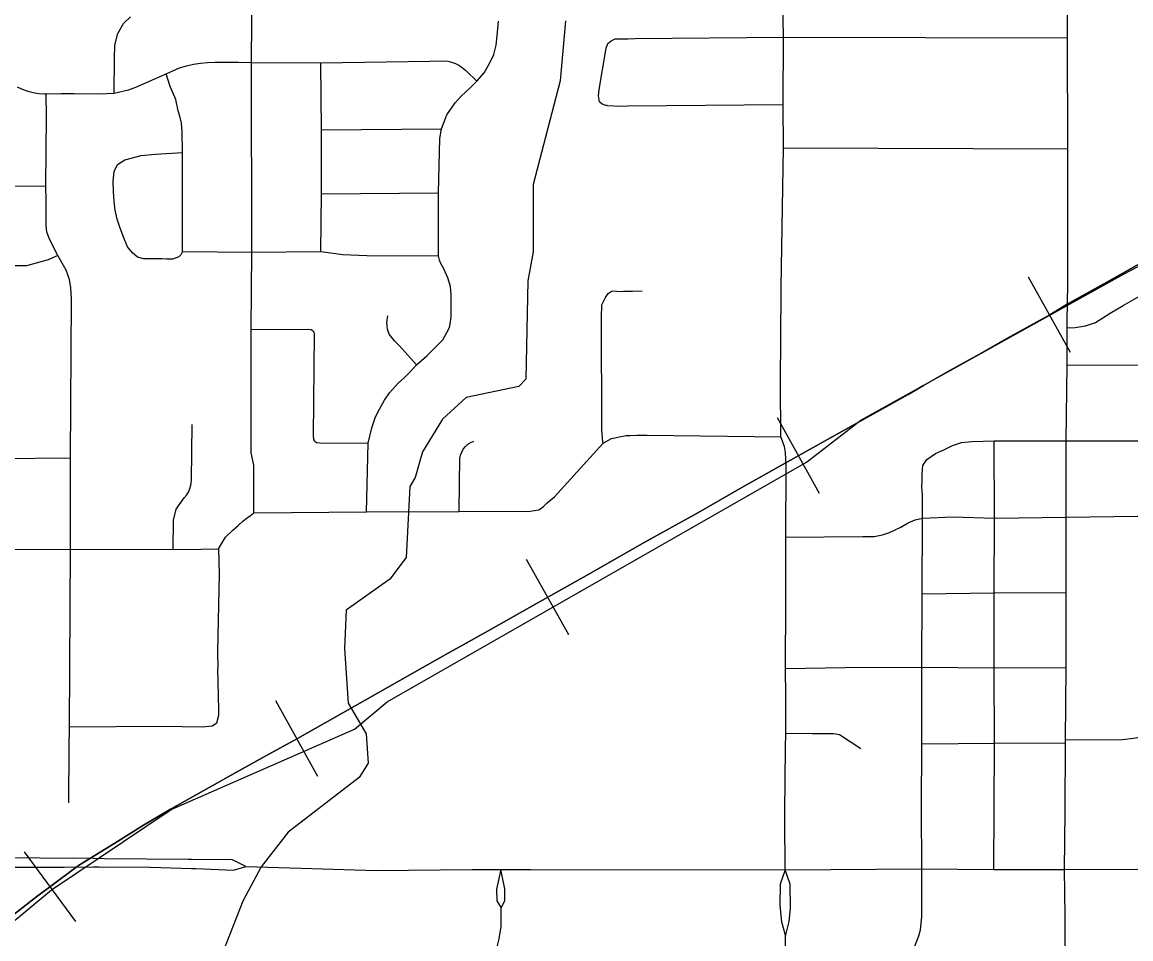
# Model space of a CAD drawing. Extents: x -1403959 to 81668, y -1400582 to 11018.
# Drawn here: x 7880.3 to 7973.4, y 8614.9 to 8691.8 of the extents above; entities that cross this region are included whole.
import ezdxf

# ---------------------------------------------------------------- set-up
doc = ezdxf.new("R2010")
doc.units = 0
for name, color, linetype in [('tdCiSectNmbr', 7, 'Continuous'), ('tdCiSectTwpRng', 7, 'Continuous'), ('tdCoSecRteBand', 7, 'Continuous'), ('tdCoSurfBitum', 7, 'Continuous')]:
    doc.layers.add(name, color=color, linetype=linetype)

msp = doc.modelspace()

# ---------------------------------------------------------------- linework, layer by layer
at = {"layer": 'tdCiSectNmbr'}
for points in [[(7968.078, 8669.808), (7968.078, 8681.184), (7968.058, 8690.504), (7968.042, 8698.025), (7968.101, 8709.73), (7968.086, 8717.691)], [(7968.027, 8663.045), (7968.025, 8666.171), (7968.025, 8666.755), (7968.078, 8669.808)], [(7968.025, 8666.171), (7968.705, 8666.191), (7969.576, 8666.346), (7970.407, 8666.622), (7971.661, 8667.388), (7972.727, 8668.055), (7973.729, 8668.593), (7974.356, 8668.967), (7974.909, 8669.203), (7975.43, 8669.358), (7976.188, 8669.456), (7979.458, 8669.457), (7979.649, 8669.438), (7980.069, 8669.439)], [(7967.958, 8653.016), (7967.957, 8656.69), (7968.027, 8663.045)], [(7967.867, 8625.576), (7967.901, 8631.336), (7967.901, 8631.569), (7967.939, 8637.65), (7967.939, 8643.961), (7967.958, 8650.28), (7967.958, 8653.016)], [(7967.813, 8620.691), (7967.867, 8625.576)], [(7886.233, 8621.605), (7877.325, 8621.676)], [(7894.498, 8621.537), (7894.234, 8621.54), (7887.173, 8621.597), (7886.233, 8621.605)], [(7898.091, 8621.41), (7897.898, 8621.502), (7894.498, 8621.537)], [(7899.046, 8620.952), (7898.091, 8621.41)], [(7877.322, 8620.881), (7883.796, 8620.891), (7886.232, 8620.907)], [(7886.232, 8620.907), (7886.734, 8620.91), (7891.047, 8620.891), (7894.484, 8620.788)], [(7894.484, 8620.788), (7894.845, 8620.777), (7898.012, 8620.643), (7899.046, 8620.952)], [(7899.046, 8620.952), (7904.588, 8620.774), (7910.018, 8620.612), (7918.077, 8620.693), (7920.121, 8620.693), (7920.478, 8620.693), (7923, 8620.693), (7944.347, 8620.666), (7955.817, 8620.747), (7961.873, 8620.691), (7967.813, 8620.691)], [(7944.347, 8620.666), (7943.925, 8619.46), (7943.896, 8617.668), (7944.041, 8616.291), (7944.368, 8615.089)], [(7944.368, 8615.089), (7944.676, 8616.339), (7944.801, 8617.418), (7944.773, 8619.46), (7944.347, 8620.666)], [(7967.813, 8620.691), (7980.004, 8620.746), (8004.808, 8620.829), (8012.571, 8621.003)], [(7967.866, 8616.775), (7967.813, 8620.691), (7967.813, 8620.691)], [(7967.725, 8524.346), (7967.747, 8539.879), (7967.767, 8553.601), (7967.773, 8554.881), (7967.792, 8561.76), (7967.792, 8562.044), (7967.793, 8562.322), (7967.808, 8572.379), (7967.792, 8575.65), (7967.824, 8590.967), (7967.866, 8596.392), (7967.883, 8601.56), (7967.865, 8606.788), (7967.866, 8611.966), (7967.866, 8616.775)], [(7942.271, 8584.722), (7942.248, 8586.956), (7942.322, 8589.514), (7942.42, 8590.665), (7942.594, 8591.599), (7942.844, 8592.587), (7943.18, 8593.814), (7943.452, 8594.922), (7943.56, 8595.432), (7943.625, 8595.931), (7943.625, 8596.724), (7943.593, 8597.68), (7943.267, 8605.303), (7943.267, 8606.106), (7943.31, 8607.051), (7943.43, 8608.158), (7943.625, 8609.168), (7943.962, 8610.775), (7944.135, 8611.827), (7944.331, 8613.425), (7944.385, 8614.5), (7944.368, 8615.089)]]:
    msp.add_lwpolyline(points, dxfattribs=at)
at = {"layer": 'tdCiSectTwpRng'}
for points in [[(7944.014, 8669.237), (7944.017, 8669.608), (7944.207, 8681.273), (7944.171, 8684.906), (7944.215, 8690.559), (7944.168, 8693.662), (7944.128, 8694.812), (7944.013, 8696.283), (7943.801, 8697.653), (7943.442, 8699.481), (7943.051, 8700.821), (7942.748, 8701.755), (7942.401, 8702.697), (7941.67, 8704.796), (7941.375, 8705.833), (7941.112, 8706.967), (7940.896, 8708.076), (7940.773, 8708.929), (7940.649, 8710.119), (7940.577, 8711.42), (7940.561, 8714.804), (7940.492, 8717.506), (7940.492, 8717.514)], [(7899.536, 8688.451), (7899.556, 8691.97), (7899.588, 8698.059), (7899.568, 8702.671)], [(7887.991, 8685.872), (7888.011, 8688.771), (7888.051, 8689.911), (7888.291, 8690.871), (7888.771, 8691.71), (7889.37, 8692.29)], [(7915.25, 8672.216), (7915.25, 8677.514), (7915.344, 8682.063), (7915.484, 8682.883), (7915.946, 8684.053), (7916.625, 8685.052), (7917.145, 8685.632), (7917.505, 8685.952), (7917.885, 8686.312), (7918.244, 8686.652), (7918.444, 8686.892), (7919.064, 8687.572), (7919.524, 8688.351), (7919.883, 8689.111), (7920.083, 8689.891), (7920.163, 8690.691), (7920.283, 8691.91)], [(7929.396, 8684.827), (7929.287, 8684.846), (7928.975, 8684.956), (7928.756, 8685.157), (7928.664, 8685.651), (7928.719, 8686.183), (7929.305, 8689.662), (7929.47, 8690.028), (7929.744, 8690.266)], [(7929.744, 8690.266), (7930.074, 8690.431), (7931.154, 8690.431), (7931.758, 8690.449), (7944.215, 8690.559)], [(7944.215, 8690.559), (7968.058, 8690.504)], [(7879.842, 8686.401), (7880.279, 8686.205), (7880.732, 8686.046), (7881.197, 8685.928), (7881.67, 8685.85), (7882.148, 8685.813), (7882.285, 8685.814), (7883.524, 8685.832), (7884.623, 8685.832), (7886.772, 8685.812), (7887.991, 8685.872), (7889.196, 8686.147), (7889.826, 8686.377), (7892.363, 8687.499), (7893.497, 8688.001), (7894.071, 8688.166), (7894.655, 8688.297), (7895.245, 8688.391), (7895.84, 8688.45), (7896.438, 8688.471), (7898.417, 8688.471), (7899.536, 8688.451), (7905.364, 8688.431), (7914.507, 8688.571), (7915.672, 8688.589), (7916.006, 8688.552), (7916.334, 8688.477), (7916.651, 8688.363), (7916.952, 8688.212), (7917.233, 8688.027), (7917.491, 8687.81), (7917.585, 8687.732), (7918.444, 8686.892)], [(7899.514, 8655.688), (7899.506, 8666.03), (7899.554, 8672.516), (7899.536, 8688.451)], [(7905.362, 8672.576), (7905.402, 8677.414), (7905.398, 8682.783), (7905.364, 8688.431)], [(7893.723, 8672.576), (7893.741, 8680.144), (7893.741, 8680.883), (7893.721, 8682.663), (7893.642, 8683.343), (7893.502, 8683.943), (7893.382, 8684.402), (7893.162, 8685.342), (7892.708, 8686.432), (7892.363, 8687.499)], [(7884.175, 8626.291), (7884.215, 8630.921), (7884.235, 8632.661), (7884.315, 8647.601), (7884.341, 8655.251), (7884.417, 8668.589), (7884.352, 8669.537), (7884.238, 8670.224), (7883.97, 8671.006), (7883.252, 8672.234), (7882.603, 8673.557), (7882.348, 8674.206), (7882.285, 8674.778), (7882.285, 8676.852), (7882.259, 8678.086), (7882.304, 8683.913), (7882.285, 8685.814)], [(7929.396, 8684.827), (7930.55, 8684.773), (7931.117, 8684.809), (7944.171, 8684.906)], [(7905.398, 8682.783), (7915.484, 8682.883)], [(7893.723, 8672.576), (7893.584, 8672.296), (7893.424, 8672.136), (7892.904, 8671.936), (7892.424, 8671.936), (7892.005, 8671.956), (7891.445, 8671.956), (7890.485, 8671.976), (7889.946, 8672.116), (7889.526, 8672.456), (7889.106, 8672.976), (7888.747, 8673.875), (7888.467, 8674.615), (7888.247, 8675.295), (7888.087, 8676.055), (7887.987, 8676.775), (7887.947, 8677.614), (7887.907, 8678.474), (7888.005, 8679.304), (7888.285, 8679.884), (7888.904, 8680.284), (7890.277, 8680.648), (7891.463, 8680.744), (7893.741, 8680.883)], [(7944.207, 8681.273), (7968.078, 8681.184)], [(7872.508, 8678.112), (7875.797, 8678.061), (7882.259, 8678.086)], [(7883.252, 8672.234), (7882.463, 8671.865), (7881.445, 8671.611), (7880.644, 8671.382), (7878.71, 8671.382), (7876.484, 8671.42), (7876.038, 8671.522), (7875.847, 8671.776), (7875.797, 8672.145), (7875.771, 8673.557), (7875.797, 8678.061)], [(7905.402, 8677.414), (7915.25, 8677.514)], [(7893.723, 8672.576), (7899.554, 8672.516), (7905.362, 8672.576), (7907.215, 8672.336), (7909.214, 8672.236), (7915.25, 8672.216)], [(7909.186, 8650.728), (7909.332, 8656.486), (7909.632, 8657.786), (7909.932, 8658.706), (7910.291, 8659.345), (7910.691, 8660.105), (7911.131, 8660.705), (7911.85, 8661.511), (7912.39, 8661.991), (7912.87, 8662.471), (7913.389, 8663.05), (7914.249, 8663.83), (7915.588, 8665.17), (7915.948, 8665.77), (7916.148, 8666.19), (7916.248, 8666.669), (7916.288, 8667.109), (7916.308, 8667.589), (7916.288, 8668.169), (7916.288, 8668.949), (7916.248, 8669.629), (7916.03, 8670.356), (7915.69, 8671.116), (7915.41, 8671.616), (7915.31, 8671.856), (7915.272, 8672.087)], [(7915.272, 8672.087), (7915.25, 8672.216)], [(7929.054, 8656.473), (7929.043, 8656.594), (7928.955, 8657.618), (7928.923, 8667.042), (7928.955, 8668.09), (7929.25, 8668.711), (7929.497, 8669.055), (7929.831, 8669.282), (7930.582, 8669.232), (7930.769, 8669.242), (7931.076, 8669.242), (7931.532, 8669.255), (7932.348, 8669.269)], [(7943.997, 8657.015), (7943.961, 8661.587), (7944.014, 8669.237)], [(7913.389, 8663.05), (7911.95, 8664.65), (7911.551, 8665.09), (7911.091, 8665.65), (7910.949, 8666.071), (7910.9, 8666.629), (7910.985, 8667.175)], [(7899.506, 8666.03), (7904.29, 8666.057), (7904.53, 8666.02), (7904.652, 8665.933), (7904.711, 8665.892)], [(7904.841, 8656.643), (7904.761, 8656.803), (7904.737, 8657.106), (7904.818, 8665.668), (7904.784, 8665.8), (7904.711, 8665.892)], [(7968.027, 8663.045), (7974.026, 8663.062)], [(7892.95, 8647.561), (7892.97, 8650.012), (7893.19, 8650.932), (7893.885, 8651.891), (7894.09, 8652.154), (7894.256, 8652.443), (7894.379, 8652.752), (7894.457, 8653.076), (7894.489, 8653.407), (7894.551, 8658.047)], [(7929.054, 8656.473), (7929.778, 8656.866), (7930.582, 8657.051), (7930.996, 8657.121), (7931.371, 8657.134), (7931.893, 8657.148), (7932.75, 8657.148), (7943.997, 8657.015)], [(7944.417, 8648.605), (7944.432, 8654.571), (7944.392, 8655.713), (7944.296, 8656.215), (7943.997, 8657.015)], [(7956.25, 8655.127), (7956.969, 8655.606), (7957.688, 8655.936), (7958.407, 8656.295), (7959.156, 8656.535), (7960.025, 8656.625), (7961.916, 8656.69), (7967.957, 8656.69)], [(7961.932, 8631.301), (7961.916, 8637.614), (7961.916, 8643.926), (7961.934, 8650.191), (7961.916, 8656.69)], [(7967.957, 8656.69), (7973.975, 8656.672), (7980.025, 8656.708), (7986.113, 8656.779), (8005.107, 8656.869)], [(7872.337, 8647.553), (7884.315, 8647.601), (7892.95, 8647.561), (7895.317, 8647.579), (7896.756, 8647.619), (7897.355, 8648.59), (7897.955, 8649.19), (7898.415, 8649.57), (7898.814, 8649.93), (7899.154, 8650.23), (7899.434, 8650.41), (7899.714, 8650.63), (7909.186, 8650.728), (7916.981, 8650.748), (7922.93, 8650.768), (7923.649, 8650.888), (7924.049, 8651.168), (7924.369, 8651.468), (7924.968, 8651.987), (7929.054, 8656.473)], [(7904.841, 8656.643), (7905, 8656.555), (7905.264, 8656.507), (7909.332, 8656.486)], [(7916.981, 8650.748), (7917.001, 8653.127), (7917.041, 8655.187), (7917.089, 8655.466), (7917.183, 8655.733), (7917.321, 8655.981), (7917.498, 8656.203), (7917.709, 8656.392), (7917.949, 8656.542), (7918.211, 8656.65)], [(7872.377, 8655.151), (7884.341, 8655.251)], [(7899.714, 8650.63), (7899.714, 8654.649), (7899.514, 8655.688)], [(7955.891, 8650.194), (7955.891, 8652.13), (7955.831, 8652.849), (7955.861, 8653.329), (7955.861, 8653.868), (7955.921, 8654.617), (7956.25, 8655.127)], [(7944.417, 8648.605), (7950.888, 8648.665), (7951.817, 8648.665), (7952.536, 8648.785), (7953.105, 8648.995), (7954.063, 8649.445), (7954.693, 8649.804), (7955.262, 8650.044), (7955.891, 8650.194)], [(7955.861, 8643.84), (7955.891, 8650.194)], [(7955.891, 8650.194), (7958.437, 8650.314), (7961.934, 8650.191), (7967.958, 8650.28)], [(7967.958, 8650.28), (7973.935, 8650.352), (7980.078, 8650.352)], [(7944.335, 8625.517), (7944.392, 8630.9), (7944.417, 8632.138), (7944.4, 8635.233), (7944.387, 8637.562), (7944.4, 8643.182), (7944.417, 8648.605)], [(7896.756, 8647.619), (7896.808, 8645.508), (7896.683, 8638.967), (7896.71, 8637.566)], [(7955.831, 8637.682), (7955.861, 8643.84)], [(7955.861, 8643.84), (7961.916, 8643.926), (7967.939, 8643.961)], [(7896.616, 8633.001), (7896.796, 8633.641), (7896.776, 8634.1), (7896.71, 8637.566)], [(7944.387, 8637.562), (7949.351, 8637.665)], [(7949.351, 8637.665), (7955.831, 8637.682)], [(7955.817, 8620.747), (7955.791, 8625.807), (7955.831, 8631.239), (7955.831, 8637.682)], [(7955.831, 8637.682), (7961.916, 8637.614), (7967.939, 8637.65)], [(7884.235, 8632.661), (7892.039, 8632.721), (7895.396, 8632.681), (7896.236, 8632.761), (7896.616, 8633.001)], [(7944.417, 8632.138), (7946.644, 8632.124), (7947.265, 8632.115), (7948.429, 8632.107), (7948.916, 8632.029), (7950.702, 8630.856)], [(7967.901, 8631.569), (7972.686, 8631.605), (7973.598, 8631.712), (7973.937, 8631.783), (7975.063, 8632.016), (7975.85, 8632.123), (7976.511, 8632.177), (7977.042, 8632.159), (7977.971, 8632.159), (7980.045, 8632.141)], [(7955.831, 8631.239), (7961.932, 8631.301), (7967.901, 8631.336)], [(7961.873, 8620.691), (7961.892, 8625.803), (7961.932, 8631.301)], [(7944.347, 8620.666), (7944.328, 8624.85), (7944.335, 8625.517)], [(7920.478, 8620.693), (7920.113, 8619.055), (7920.129, 8618.062), (7920.496, 8617.484)], [(7920.496, 8617.484), (7920.797, 8618.07), (7920.813, 8619.072), (7920.478, 8620.693)], [(7944.135, 8611.827), (7947.693, 8611.846), (7950.58, 8611.829), (7951.542, 8611.811), (7952.183, 8611.936), (7952.558, 8612.078), (7953.662, 8612.577), (7954.411, 8613.147), (7955.177, 8614.11), (7955.569, 8615.125), (7955.73, 8615.642), (7955.819, 8616.711), (7955.817, 8620.747)], [(7920.032, 8613.65), (7920.338, 8614.884), (7920.509, 8615.922), (7920.496, 8617.484)]]:
    msp.add_lwpolyline(points, dxfattribs=at)
at = {"layer": 'tdCoSecRteBand'}
for p, q in [((7968.313, 8664.09), (7964.8, 8670.437)), ((7947.224, 8652.265), (7943.705, 8658.609)), ((7946.147, 8654.889), (7950.717, 8658.414)), ((7926.192, 8640.394), (7922.619, 8646.708)), ((7905.099, 8628.498), (7901.586, 8634.846)), ((7884.776, 8616.337), (7880.459, 8622.167))]:
    msp.add_line(p, q, dxfattribs=at)
for points in [[(7974.693, 8671.878), (7971.366, 8670.013), (7968.039, 8668.148), (7966.578, 8667.275), (7962.965, 8665.275), (7960.613, 8663.931), (7957.941, 8662.436), (7955.982, 8661.315), (7954.682, 8660.571), (7952.783, 8659.496), (7951.78, 8658.939), (7945.239, 8655.312), (7940.72, 8652.758), (7937.023, 8650.641), (7932.52, 8648.154), (7927.85, 8645.5), (7923.515, 8643.047), (7919.667, 8640.862), (7917.309, 8639.545), (7916.508, 8639.098), (7913.87, 8637.62), (7907.2, 8633.839), (7903.403, 8631.705), (7900.732, 8630.227), (7898.278, 8628.866), (7892.784, 8625.774), (7890.466, 8624.413), (7888.046, 8622.918), (7885.005, 8621.02), (7882.465, 8619.139), (7881.51, 8618.432), (7879.192, 8616.634)], [(7879.192, 8616.634), (7881.51, 8618.432), (7882.465, 8619.139), (7885.005, 8621.02), (7888.046, 8622.918), (7890.466, 8624.413), (7892.784, 8625.774), (7898.278, 8628.866), (7900.732, 8630.227), (7903.403, 8631.705), (7907.2, 8633.839), (7913.87, 8637.62), (7916.508, 8639.098), (7917.309, 8639.545), (7919.667, 8640.862), (7923.515, 8643.047), (7927.85, 8645.5), (7932.52, 8648.154), (7937.023, 8650.641), (7940.72, 8652.758), (7945.239, 8655.312), (7951.78, 8658.939), (7952.783, 8659.496), (7954.682, 8660.571), (7955.982, 8661.315), (7957.941, 8662.436), (7960.613, 8663.931), (7962.965, 8665.275), (7966.578, 8667.275), (7968.039, 8668.148), (7971.366, 8670.013), (7974.693, 8671.878)], [(7950.717, 8658.414), (7972.821, 8670.694), (7976.023, 8672.384)], [(7821.39, 8491.389), (7827.572, 8532.851), (7830.597, 8542.021), (7842.436, 8564.805), (7851.539, 8583.764), (7858.529, 8594.778), (7871.462, 8609.626), (7882.733, 8618.973), (7892.79, 8625.721), (7908.193, 8632.485), (7910.934, 8634.784), (7946.147, 8654.889)]]:
    msp.add_lwpolyline(points, dxfattribs=at)
at = {"layer": 'tdCoSurfBitum'}
msp.add_lwpolyline([(7925.912, 8691.94), (7925.46, 8686.901), (7923.177, 8678.197), (7923.184, 8672.548), (7922.728, 8670.105), (7922.583, 8661.86), (7921.973, 8661.249), (7917.546, 8660.329), (7915.562, 8658.496), (7913.885, 8655.746), (7913.276, 8653.608), (7912.819, 8652.844), (7912.519, 8646.89), (7911.147, 8645.056), (7907.484, 8642.458), (7907.335, 8639.252), (7907.645, 8634.672), (7909.175, 8632.077), (7909.33, 8629.635), (7908.568, 8628.412), (7902.617, 8623.828), (7900.329, 8620.925), (7898.805, 8618.023), (7895.454, 8609.47)], dxfattribs=at)

doc.saveas('drawing.dxf')
